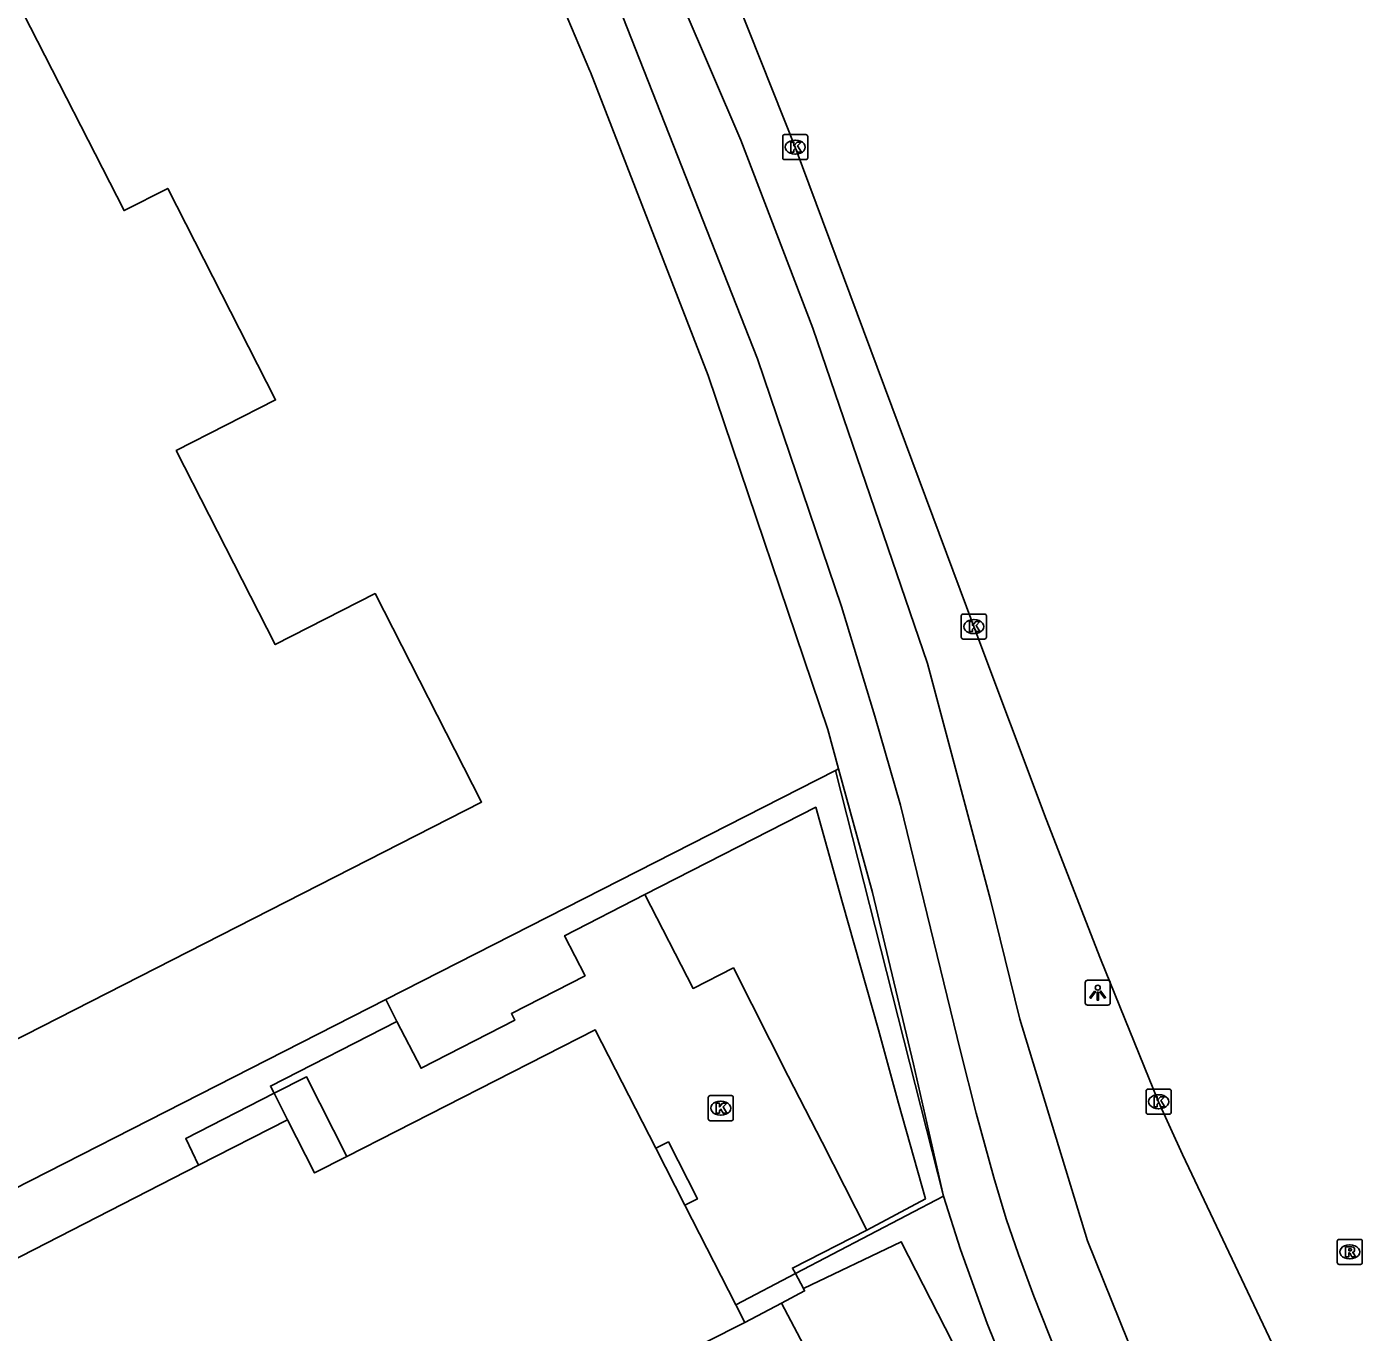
# Model space of a CAD drawing. Extents: x 158838 to 160074, y 386376 to 387776.
# Drawn here: x 159598.3 to 159651.7, y 386794.4 to 386846.6 of the extents above; entities that cross this region are included whole.
import ezdxf

# ---------------------------------------------------------------- set-up
doc = ezdxf.new("R2010")
doc.units = 0
for name, color, linetype in [('IMGEO_Fietspad_gesloten', 7, 'Continuous'), ('IMGEO_Groenvoorziening', 7, 'Continuous'), ('IMGEO_Hek', 7, 'Continuous'), ('IMGEO_Kolk', 7, 'Continuous'), ('IMGEO_Lichtpunt', 7, 'Continuous'), ('IMGEO_Pand', 7, 'Continuous'), ('IMGEO_Pand_vergunning_verleend', 7, 'Continuous'), ('IMGEO_Parkeervlak_open', 7, 'Continuous'), ('IMGEO_Rijbaan_lokaal_gesloten', 7, 'Continuous'), ('IMGEO_Rijbaan_lokaal_open', 7, 'Continuous'), ('IMGEO_Rioolput', 7, 'Continuous'), ('IMGEO_Voetpad_open', 7, 'Continuous')]:
    doc.layers.add(name, color=color, linetype=linetype)

msp = doc.modelspace()

# ---------------------------------------------------------------- linework, layer by layer
at = {"layer": 'IMGEO_Fietspad_gesloten'}
for points in [[(159593.282, 386903.947), (159598.535, 386898.113), (159598.651, 386897.991), (159599.795, 386896.663), (159600.816, 386895.238), (159601.705, 386893.727), (159621.047, 386855.671), (159626.868, 386842.088), (159629.739, 386834.576), (159634.327, 386821.174), (159636.849, 386811.725), (159638.011, 386806.947), (159640.717, 386798.092), (159643.942, 386790.087), (159646.119, 386785.727)], [(159643.674, 386784.688), (159643.494, 386785.046), (159641.168, 386789.761), (159640.636, 386790.906), (159639.493, 386793.552), (159638.577, 386795.88), (159637.968, 386797.534), (159637.477, 386798.97), (159636.982, 386800.621), (159636.269, 386803.188), (159635.64, 386805.674), (159633.25, 386815.503), (159632.225, 386819.068), (159630.884, 386823.445), (159627.531, 386833.351), (159621.314, 386849.17)]]:
    msp.add_lwpolyline(points, dxfattribs=at)
at = {"layer": 'IMGEO_Groenvoorziening'}
for points in [[(159630.775, 386816.952), (159630.655, 386816.893), (159612.678, 386807.732)], [(159623.031, 386811.93), (159629.859, 386815.423), (159630.934, 386811.596), (159632.371, 386806.517), (159633.166, 386803.585), (159634.242, 386799.764), (159631.9, 386798.52)], [(159612.678, 386807.732), (159590.35, 386796.355)], [(159612.678, 386807.732), (159613.123, 386806.862)], [(159634.964, 386799.874), (159629.048, 386796.777)]]:
    msp.add_lwpolyline(points, dxfattribs=at)
at = {"layer": 'IMGEO_Hek'}
for points in [[(159630.655, 386816.893), (159634.964, 386799.874)], [(159634.964, 386799.874), (159629.048, 386796.777)], [(159634.964, 386799.874), (159635.65, 386797.741), (159636.71, 386794.785), (159637.881, 386791.872), (159638.815, 386789.755), (159639.163, 386789.006), (159640.553, 386786.191), (159644.288, 386778.875)], [(159629.048, 386796.777), (159626.664, 386795.529)]]:
    msp.add_lwpolyline(points, dxfattribs=at)
at = {"layer": 'IMGEO_Kolk'}
for p, q in [((159628.616, 386842.311), (159629.468, 386842.311)), ((159628.541, 386841.385), (159628.541, 386842.237)), ((159629.029, 386842.091), (159629.054, 386842.091)), ((159629.542, 386842.237), (159629.542, 386841.385)), ((159629.468, 386841.311), (159628.616, 386841.311)), ((159629.052, 386841.531), (159629.027, 386841.531)), ((159635.678, 386822.217), (159635.678, 386823.069)), ((159635.753, 386823.143), (159636.605, 386823.143)), ((159636.679, 386823.069), (159636.679, 386822.217)), ((159636.166, 386822.923), (159636.191, 386822.923)), ((159636.605, 386822.143), (159635.753, 386822.143)), ((159636.189, 386822.363), (159636.164, 386822.363)), ((159625.563, 386802.965), (159625.563, 386803.817)), ((159625.638, 386803.891), (159626.49, 386803.891)), ((159626.564, 386803.817), (159626.564, 386802.965)), ((159643.065, 386803.224), (159643.065, 386804.076)), ((159643.14, 386804.15), (159643.992, 386804.15)), ((159643.553, 386803.93), (159643.578, 386803.93)), ((159644.066, 386804.076), (159644.066, 386803.224)), ((159626.051, 386803.671), (159626.076, 386803.671)), ((159643.576, 386803.37), (159643.551, 386803.37)), ((159626.49, 386802.891), (159625.638, 386802.891)), ((159626.074, 386803.111), (159626.049, 386803.111)), ((159643.992, 386803.15), (159643.14, 386803.15))]:
    msp.add_line(p, q, dxfattribs=at)
for points in [[(159628.616, 386842.311), (159629.468, 386842.311)], [(159628.541, 386841.385), (159628.541, 386842.237)], [(159628.862, 386842.011), (159628.985, 386842.011), (159628.985, 386841.86), (159629.115, 386842.011), (159629.279, 386842.011), (159629.133, 386841.86), (159629.286, 386841.611), (159629.134, 386841.611), (159629.049, 386841.775), (159628.985, 386841.708), (159628.985, 386841.611), (159628.862, 386841.611), (159628.862, 386842.011)], [(159629.542, 386842.237), (159629.542, 386841.385)], [(159629.468, 386841.311), (159628.616, 386841.311)], [(159635.678, 386822.217), (159635.678, 386823.069)], [(159635.753, 386823.143), (159636.605, 386823.143)], [(159636.679, 386823.069), (159636.679, 386822.217)], [(159635.999, 386822.843), (159636.122, 386822.843), (159636.122, 386822.692), (159636.252, 386822.843), (159636.416, 386822.843), (159636.27, 386822.692), (159636.423, 386822.443), (159636.271, 386822.443), (159636.186, 386822.607), (159636.122, 386822.54), (159636.122, 386822.443), (159635.999, 386822.443), (159635.999, 386822.843)], [(159636.605, 386822.143), (159635.753, 386822.143)], [(159625.563, 386802.965), (159625.563, 386803.817)], [(159625.638, 386803.891), (159626.49, 386803.891)], [(159626.564, 386803.817), (159626.564, 386802.965)], [(159643.065, 386803.224), (159643.065, 386804.076)], [(159643.14, 386804.15), (159643.992, 386804.15)], [(159643.386, 386803.85), (159643.509, 386803.85), (159643.509, 386803.699), (159643.639, 386803.85), (159643.803, 386803.85), (159643.657, 386803.699), (159643.81, 386803.45), (159643.658, 386803.45), (159643.573, 386803.614), (159643.509, 386803.547), (159643.509, 386803.45), (159643.386, 386803.45), (159643.386, 386803.85)], [(159644.066, 386804.076), (159644.066, 386803.224)], [(159625.884, 386803.591), (159626.007, 386803.591), (159626.007, 386803.44), (159626.137, 386803.591), (159626.301, 386803.591), (159626.155, 386803.44), (159626.308, 386803.191), (159626.156, 386803.191), (159626.071, 386803.355), (159626.007, 386803.288), (159626.007, 386803.191), (159625.884, 386803.191), (159625.884, 386803.591)], [(159626.49, 386802.891), (159625.638, 386802.891)], [(159643.992, 386803.15), (159643.14, 386803.15)]]:
    msp.add_lwpolyline(points, dxfattribs=at)
for centre, start, end in [((159628.618, 386842.235), 91.552, 178.448), ((159628.618, 386842.235), 91.552, 178.448), ((159629.466, 386842.235), 1.552, 88.448), ((159629.466, 386842.235), 1.552, 88.448), ((159628.618, 386841.387), 181.552, 268.448), ((159628.618, 386841.387), 181.552, 268.448), ((159629.466, 386841.387), 271.552, 358.448), ((159629.466, 386841.387), 271.552, 358.448), ((159635.755, 386823.067), 91.552, 178.448), ((159635.755, 386823.067), 91.552, 178.448), ((159636.603, 386823.067), 1.552, 88.448), ((159636.603, 386823.067), 1.552, 88.448), ((159635.755, 386822.219), 181.552, 268.448), ((159635.755, 386822.219), 181.552, 268.448), ((159636.603, 386822.219), 271.552, 358.448), ((159636.603, 386822.219), 271.552, 358.448), ((159625.64, 386803.815), 91.552, 178.448), ((159625.64, 386803.815), 91.552, 178.448), ((159626.488, 386803.815), 1.552, 88.448), ((159626.488, 386803.815), 1.552, 88.448), ((159643.142, 386804.074), 91.552, 178.448), ((159643.142, 386804.074), 91.552, 178.448), ((159643.99, 386804.074), 1.552, 88.448), ((159643.99, 386804.074), 1.552, 88.448), ((159625.64, 386802.967), 181.552, 268.448), ((159625.64, 386802.967), 181.552, 268.448), ((159626.488, 386802.967), 271.552, 358.448), ((159626.488, 386802.967), 271.552, 358.448), ((159643.142, 386803.226), 181.552, 268.448), ((159643.142, 386803.226), 181.552, 268.448), ((159643.99, 386803.226), 271.552, 358.448), ((159643.99, 386803.226), 271.552, 358.448)]:
    msp.add_arc(centre, 0.0765, start, end, dxfattribs=at)
for centre, major_axis, ratio, start_param, end_param in [((159629.028, 386841.811), (-0.387, 0.002), 0.722429, 4.712389, 7.853982), ((159629.053, 386841.811), (-0.39, 0.002), 0.717154, 1.570796, 4.712389), ((159636.165, 386822.643), (-0.387, 0.002), 0.722429, 4.712389, 7.853982), ((159636.19, 386822.643), (-0.39, 0.002), 0.717154, 1.570796, 4.712389), ((159643.552, 386803.65), (-0.387, 0.002), 0.722429, 4.712389, 7.853982), ((159643.577, 386803.65), (-0.39, 0.002), 0.717154, 1.570796, 4.712389), ((159626.05, 386803.391), (-0.387, 0.002), 0.722429, 4.712389, 7.853982), ((159626.075, 386803.391), (-0.39, 0.002), 0.717154, 1.570796, 4.712389)]:
    msp.add_ellipse(centre, major_axis=major_axis, ratio=ratio, start_param=start_param, end_param=end_param, dxfattribs=at)
at = {"layer": 'IMGEO_Lichtpunt'}
for p, q in [((159640.632, 386808.41), (159640.632, 386807.603)), ((159640.632, 386808.41), (159640.632, 386807.603)), ((159641.534, 386808.505), (159640.726, 386808.505)), ((159641.534, 386808.505), (159640.726, 386808.505)), ((159641.628, 386807.603), (159641.628, 386808.41)), ((159641.628, 386807.603), (159641.628, 386808.41)), ((159640.726, 386807.509), (159641.534, 386807.509)), ((159640.726, 386807.509), (159641.534, 386807.509))]:
    msp.add_line(p, q, dxfattribs=at)
for points in [[(159641.006, 386808.074), (159641.045, 386808.046), (159640.857, 386807.784), (159640.819, 386807.811), (159641.006, 386808.074)], [(159641.108, 386808.026), (159641.155, 386808.026), (159641.155, 386807.704), (159641.108, 386807.704), (159641.108, 386808.026)], [(159641.218, 386808.046), (159641.256, 386808.073), (159641.443, 386807.811), (159641.404, 386807.783), (159641.218, 386808.046)]]:
    msp.add_lwpolyline(points, dxfattribs=at)
msp.add_circle((159641.131, 386808.208), 0.0994, dxfattribs=at)
for centre, start, end in [((159640.726, 386808.41), 90, 180), ((159640.726, 386808.41), 90, 180), ((159641.534, 386808.41), 0, 90), ((159641.534, 386808.41), 0, 90), ((159640.726, 386807.603), 180, 270), ((159640.726, 386807.603), 180, 270), ((159641.534, 386807.603), 270, 0), ((159641.534, 386807.603), 270, 360)]:
    msp.add_arc(centre, 0.0946, start, end, dxfattribs=at)
at = {"layer": 'IMGEO_Pand'}
for points in [[(159623.467, 386801.789), (159621.043, 386806.525), (159611.12, 386801.46)], [(159608.742, 386802.93), (159605.191, 386801.114)], [(159611.12, 386801.46), (159609.831, 386800.802), (159608.742, 386802.93)], [(159624.633, 386799.512), (159623.467, 386801.789)], [(159605.191, 386801.114), (159597.071, 386796.96)], [(159626.664, 386795.529), (159624.633, 386799.512)], [(159626.664, 386795.529), (159627.02, 386794.822)], [(159627.02, 386794.822), (159625.467, 386794.039)]]:
    msp.add_lwpolyline(points, dxfattribs=at)
at = {"layer": 'IMGEO_Pand_vergunning_verleend'}
msp.add_lwpolyline([(159572.527, 386834.081), (159598.185, 386847.168), (159602.213, 386839.272), (159603.957, 386840.161), (159608.271, 386831.704), (159604.3, 386829.679), (159608.255, 386821.924), (159612.25, 386823.962), (159616.502, 386815.625), (159591.756, 386803.003), (159587.559, 386811.231), (159583.473, 386819.241), (159582.148, 386818.565), (159578.008, 386826.682), (159576.654, 386825.992), (159572.527, 386834.081)], dxfattribs=at)
at = {"layer": 'IMGEO_Parkeervlak_open'}
msp.add_lwpolyline([(159639.047, 386775.601), (159639.199, 386775.691), (159643.565, 386777.939), (159633.278, 386798.051), (159629.366, 386796.184)], dxfattribs=at)
at = {"layer": 'IMGEO_Rijbaan_lokaal_gesloten'}
msp.add_lwpolyline([(159602.178, 386895.881), (159603.573, 386894.359), (159603.721, 386894.071), (159610.624, 386880.565), (159618.938, 386864.354), (159621.183, 386859.898), (159622.582, 386856.988), (159623.937, 386854.038), (159625.154, 386851.303), (159626.488, 386848.181), (159626.73, 386847.613), (159629.043, 386841.812), (159636.18, 386822.643), (159639.067, 386814.939), (159641.238, 386809.356), (159643.564, 386803.65), (159644.515, 386801.543), (159648.732, 386792.658), (159650.727, 386788.492)], dxfattribs=at)
at = {"layer": 'IMGEO_Rijbaan_lokaal_open'}
for points in [[(159628.485, 386795.596), (159627.02, 386794.822)], [(159628.485, 386795.596), (159639.047, 386775.601)]]:
    msp.add_lwpolyline(points, dxfattribs=at)
at = {"layer": 'IMGEO_Rioolput'}
for p, q in [((159650.703, 386797.219), (159650.703, 386798.071)), ((159650.778, 386798.145), (159651.63, 386798.145)), ((159651.704, 386798.071), (159651.704, 386797.219)), ((159651.191, 386797.925), (159651.216, 386797.925)), ((159651.63, 386797.145), (159650.778, 386797.145)), ((159651.214, 386797.365), (159651.189, 386797.365))]:
    msp.add_line(p, q, dxfattribs=at)
for points in [[(159650.703, 386797.219), (159650.703, 386798.071)], [(159650.778, 386798.145), (159651.63, 386798.145)], [(159651.704, 386798.071), (159651.704, 386797.219)], [(159651.292, 386797.843), (159651.04, 386797.845), (159651.04, 386797.445)], [(159651.04, 386797.445), (159651.164, 386797.445), (159651.164, 386797.607), (159651.175, 386797.607)], [(159651.218, 386797.764), (159651.164, 386797.764), (159651.164, 386797.683)], [(159651.164, 386797.683), (159651.216, 386797.683)], [(159651.222, 386797.578), (159651.293, 386797.445), (159651.433, 386797.445), (159651.368, 386797.571)], [(159651.63, 386797.145), (159650.778, 386797.145)]]:
    msp.add_lwpolyline(points, dxfattribs=at)
for centre, radius, start, end in [((159650.78, 386798.069), 0.0765, 91.552, 178.448), ((159650.78, 386798.069), 0.0765, 91.552, 178.448), ((159651.628, 386798.069), 0.0765, 1.552, 88.448), ((159651.628, 386798.069), 0.0765, 1.552, 88.448), ((159651.174, 386797.554), 0.0533, 26.0293, 88.6989), ((159651.2, 386797.872), 0.19, 274.7715, 282.9687), ((159651.224, 386797.668), 0.0964, 77.0061, 93.1865), ((159651.238, 386797.725), 0.0378, 276.6634, 79.6772), ((159651.291, 386797.733), 0.109, 350.3612, 89.416), ((159651.289, 386797.733), 0.112, 277.5842, 350.9817), ((159651.273, 386797.518), 0.108, 29.5134, 73.7905), ((159650.78, 386797.221), 0.0765, 181.552, 268.448), ((159650.78, 386797.221), 0.0765, 181.552, 268.448), ((159651.628, 386797.221), 0.0765, 271.552, 358.448), ((159651.628, 386797.221), 0.0765, 271.552, 358.448)]:
    msp.add_arc(centre, radius, start, end, dxfattribs=at)
for centre, major_axis, ratio, start_param, end_param in [((159651.19, 386797.645), (-0.387, 0.002), 0.722429, 4.712389, 7.853982), ((159651.215, 386797.645), (-0.39, 0.002), 0.717154, 1.570796, 4.712389)]:
    msp.add_ellipse(centre, major_axis=major_axis, ratio=ratio, start_param=start_param, end_param=end_param, dxfattribs=at)
at = {"layer": 'IMGEO_Voetpad_open'}
for points in [[(159613.233, 386861.079), (159616.27, 386855.106), (159617.25, 386853.147), (159618.333, 386850.762), (159620.834, 386844.868), (159620.859, 386844.808), (159625.562, 386832.677), (159630.345, 386818.525), (159630.775, 386816.952)], [(159634.964, 386799.874), (159633.766, 386805.151), (159632.126, 386812.009), (159630.775, 386816.952)], [(159613.123, 386806.862), (159614.084, 386804.987), (159617.83, 386806.907), (159617.693, 386807.174), (159620.639, 386808.685), (159619.818, 386810.286), (159623.031, 386811.93)], [(159623.031, 386811.93), (159624.957, 386808.175), (159626.566, 386809), (159628.76, 386804.666), (159630.112, 386802.028), (159631.9, 386798.52)], [(159608.211, 386803.985), (159608.064, 386804.274), (159613.123, 386806.862)], [(159611.12, 386801.46), (159609.503, 386804.644), (159608.211, 386803.985)], [(159605.191, 386801.114), (159604.679, 386802.183), (159608.211, 386803.985)], [(159608.211, 386803.985), (159608.742, 386802.93)], [(159624.633, 386799.512), (159625.128, 386799.762), (159623.969, 386802.044), (159623.467, 386801.789)], [(159640.257, 386773.3), (159643.84, 386775.088), (159644.039, 386775.289), (159644.219, 386775.507), (159644.378, 386775.741), (159644.517, 386775.988), (159644.632, 386776.246), (159644.724, 386776.513), (159644.792, 386776.788), (159644.835, 386777.067), (159644.853, 386777.349), (159644.846, 386777.632), (159644.793, 386777.857), (159644.612, 386778.24), (159644.288, 386778.875), (159640.553, 386786.191), (159639.163, 386789.006), (159638.815, 386789.755), (159637.881, 386791.872), (159636.71, 386794.785), (159635.65, 386797.741), (159634.964, 386799.874)], [(159631.9, 386798.52), (159628.93, 386796.998), (159629.048, 386796.777)], [(159629.048, 386796.777), (159626.664, 386795.529)], [(159629.048, 386796.777), (159629.366, 386796.184)], [(159629.366, 386796.184), (159629.411, 386796.085), (159628.485, 386795.596)]]:
    msp.add_lwpolyline(points, dxfattribs=at)

doc.saveas('drawing.dxf')
